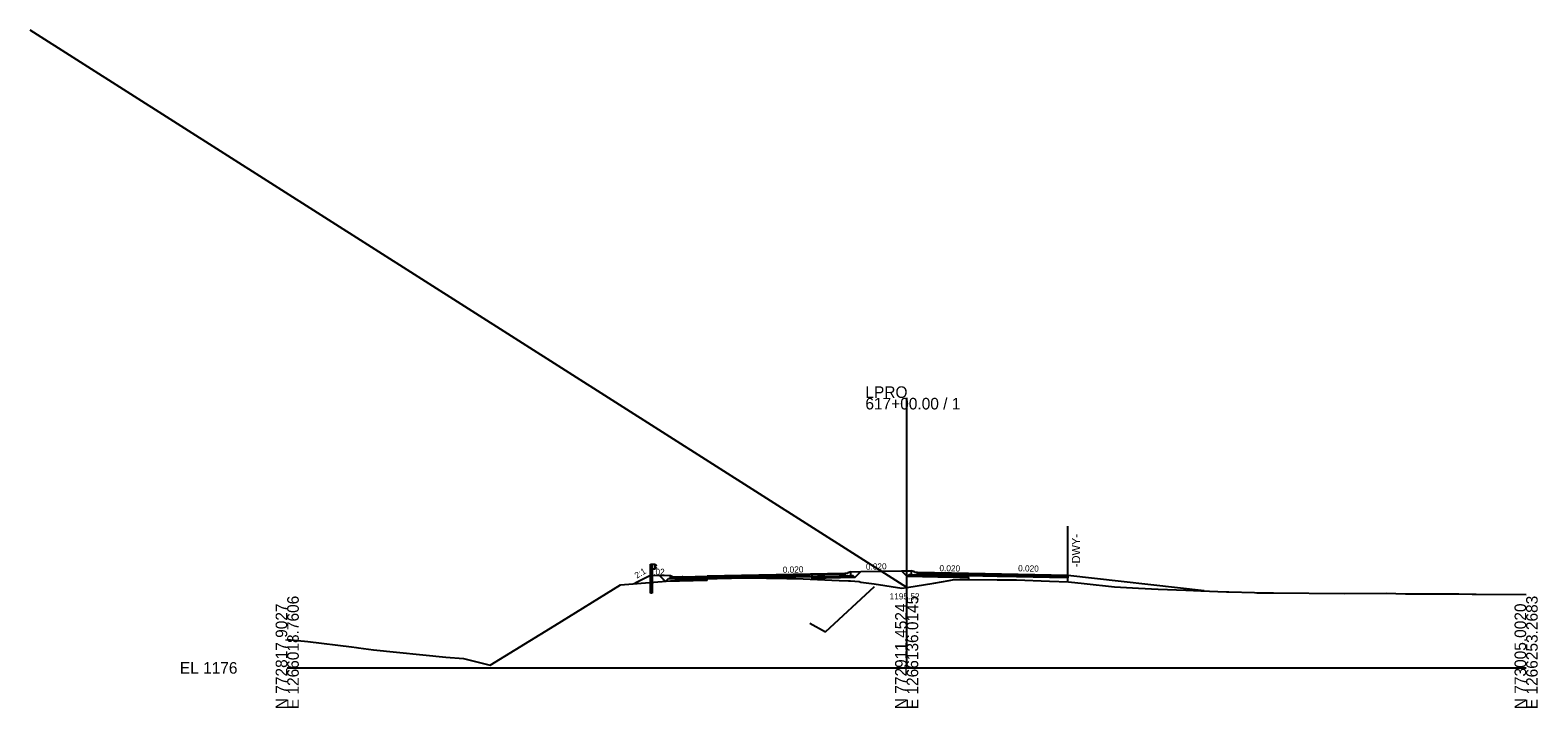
# Model space of a CAD drawing. Extents: x -3833 to 1267678, y -522 to 773248.
# Drawn here: x 1937.8 to 2302.8, y 7990.3 to 8154.6 of the extents above; entities that cross this region are included whole.
import ezdxf

# ---------------------------------------------------------------- set-up
doc = ezdxf.new("R2010")
doc.units = 0
for name, color, linetype in [('Exist Cross Section Cell', 7, 'Continuous'), ('Exist XS Center Line Elevation Label', 7, 'Continuous'), ('Exist XS Ground Line', 7, 'Continuous'), ('Prop CMT DNC', 7, 'Continuous'), ('Prop CMT Guardrail Graphics', 7, 'Continuous'), ('Prop CMT Pvmt Course 1', 7, 'Continuous'), ('Prop CMT Pvmt Course 2', 7, 'Continuous'), ('Prop CMT Pvmt Course 3', 7, 'Continuous'), ('Prop CMT Pvmt Course 4', 7, 'Continuous'), ('Prop CMT Shld Paved Course 1', 7, 'Continuous'), ('Prop CMT Shld Paved Course 2', 7, 'Continuous'), ('Prop CMT Shld Paved Course 4', 7, 'Continuous'), ('Prop CMT Slope Grass', 7, 'Continuous'), ('Prop CMT Subgrade Earthwork', 7, 'Continuous'), ('Prop Conc Curb and Gutter', 7, 'Continuous'), ('Prop Corridor Mesh Bottom', 7, 'Continuous'), ('Prop XS Ditch Slope Text', 7, 'Continuous'), ('Prop XS Finish Grade', 7, 'Continuous'), ('Prop XS SE Text', 7, 'Continuous'), ('Prop XS Shear Point Element', 7, 'Continuous'), ('Scratch_Level_1', 7, 'Continuous'), ('Scratch_Level_5', 7, 'Continuous'), ('Typical Curb CELL', 7, 'Continuous')]:
    doc.layers.add(name, color=color, linetype=linetype)

msp = doc.modelspace()

# ---------------------------------------------------------------- linework, layer by layer
at = {"layer": 'Exist Cross Section Cell'}
for p, q in [((2150, 8000), (2150, 8065.44)), ((2000, 8000), (2150, 8000)), ((2150, 8000), (2300, 8000))]:
    msp.add_line(p, q, dxfattribs=at)
at = {"layer": 'Exist XS Ground Line'}
for p, q in [((2080.74, 8020.13), (2091.73, 8021.01)), ((2091.73, 8021.01), (2098.17, 8021.52)), ((2098.17, 8021.52), (2099.98, 8021.58)), ((2099.98, 8021.58), (2100.74, 8021.61)), ((2100.74, 8021.61), (2107.62, 8021.74)), ((2107.62, 8021.74), (2111.06, 8021.81)), ((2111.06, 8021.81), (2120.95, 8021.69)), ((2120.95, 8021.69), (2123.13, 8021.66)), ((2123.13, 8021.66), (2133.68, 8021.19)), ((2133.68, 8021.19), (2135.92, 8021.1)), ((2135.92, 8021.1), (2136.36, 8021.08)), ((2136.36, 8021.08), (2138.53, 8020.93)), ((2156.61, 8020.55), (2160.31, 8021.18)), ((2160.31, 8021.18), (2161.06, 8021.37)), ((2161.06, 8021.37), (2162.88, 8021.42)), ((2162.88, 8021.42), (2164.85, 8021.41)), ((2164.85, 8021.41), (2171.94, 8021.36)), ((2171.94, 8021.36), (2176.63, 8021.31)), ((2176.63, 8021.31), (2184.62, 8021.04)), ((2184.62, 8021.04), (2189.19, 8020.87)), ((2064.77, 8010.26), (2080.74, 8020.13)), ((2138.53, 8020.93), (2138.9, 8020.8)), ((2138.9, 8020.8), (2142.1, 8020.34)), ((2142.1, 8020.34), (2148.85, 8019.34)), ((2148.85, 8019.34), (2150, 8019.52)), ((2150, 8019.52), (2156.61, 8020.55)), ((2189.19, 8020.87), (2193.01, 8020.48)), ((2193.01, 8020.48), (2200.36, 8019.65)), ((2200.36, 8019.65), (2206.16, 8019.31)), ((2206.16, 8019.31), (2210.88, 8019.1)), ((2210.88, 8019.1), (2217.56, 8018.82)), ((2217.56, 8018.82), (2221.21, 8018.67)), ((2221.21, 8018.67), (2227.43, 8018.45)), ((2227.43, 8018.45), (2228.03, 8018.44)), ((2228.03, 8018.44), (2234.21, 8018.24)), ((2234.21, 8018.24), (2234.82, 8018.22)), ((2234.82, 8018.22), (2238.82, 8018.2)), ((2238.82, 8018.2), (2256.01, 8018.01)), ((2256.01, 8018.01), (2266.12, 8018.1)), ((2266.12, 8018.1), (2270.8, 8017.94)), ((2270.8, 8017.94), (2275.7, 8017.91)), ((2275.7, 8017.91), (2278.74, 8017.92)), ((2278.74, 8017.92), (2281.37, 8017.92)), ((2281.37, 8017.92), (2281.71, 8017.92)), ((2281.71, 8017.92), (2282.09, 8017.91)), ((2282.09, 8017.91), (2282.52, 8017.91)), ((2282.52, 8017.91), (2283.67, 8017.91)), ((2283.67, 8017.91), (2286.92, 8017.9)), ((2286.92, 8017.9), (2287.87, 8017.89)), ((2287.87, 8017.89), (2300, 8017.77)), ((2049.14, 8000.67), (2064.77, 8010.26)), ((2000, 8006.9), (2005.03, 8006.39)), ((2005.03, 8006.39), (2015.59, 8005.1)), ((2015.59, 8005.1), (2016.78, 8004.95)), ((2016.78, 8004.95), (2017.27, 8004.89)), ((2017.27, 8004.89), (2020.87, 8004.35)), ((2020.87, 8004.35), (2038.43, 8002.57)), ((2038.43, 8002.57), (2042.68, 8002.29)), ((2042.68, 8002.29), (2049.14, 8000.67))]:
    msp.add_line(p, q, dxfattribs=at)
at = {"layer": 'Prop CMT Guardrail Graphics'}
for p, q in [((2087.93, 8022.63), (2087.93, 8025.13)), ((2087.93, 8025.13), (2088.41, 8025.13)), ((2088.41, 8023.94), (2088.41, 8025.13)), ((2088.41, 8025.13), (2089.08, 8025.13)), ((2088.41, 8025.13), (2088.41, 8022.62)), ((2089.08, 8025.13), (2089.08, 8023.94)), ((2089.08, 8025.05), (2089.18, 8025.03)), ((2089.08, 8024.02), (2089.08, 8025.05)), ((2089.08, 8025.05), (2089.08, 8025.05)), ((2089.08, 8025.05), (2089.08, 8025.05)), ((2089.32, 8024.78), (2089.09, 8024.58)), ((2089.18, 8025.03), (2089.18, 8025.03)), ((2089.18, 8025.03), (2089.32, 8024.93)), ((2089.32, 8024.93), (2089.32, 8024.93)), ((2089.32, 8024.93), (2089.32, 8024.78)), ((2089.32, 8024.78), (2089.32, 8024.78)), ((2087.93, 8018.12), (2087.93, 8022.63)), ((2089.08, 8023.94), (2088.41, 8023.94)), ((2088.41, 8022.62), (2088.41, 8018.12)), ((2089.18, 8024.05), (2089.08, 8024.02)), ((2089.09, 8024.58), (2089.09, 8024.58)), ((2089.09, 8024.58), (2089.09, 8024.49)), ((2089.09, 8024.49), (2089.09, 8024.49)), ((2089.09, 8024.49), (2089.32, 8024.29)), ((2089.32, 8024.15), (2089.18, 8024.05)), ((2089.18, 8024.01), (2089.18, 8024.01)), ((2089.32, 8024.29), (2089.32, 8024.15)), ((2089.32, 8024.25), (2089.32, 8024.25)), ((2089.32, 8024.11), (2089.32, 8024.11)), ((2088.41, 8018.12), (2087.93, 8018.12))]:
    msp.add_line(p, q, dxfattribs=at)
at = {"layer": 'Prop CMT Pvmt Course 1'}
for p, q in [((2135, 8022.88), (2101.67, 8022.21)), ((2101.67, 8022.21), (2101.67, 8022.21)), ((2101.67, 8021.96), (2101.67, 8021.96)), ((2135, 8022.63), (2135, 8022.88)), ((2135, 8022.63), (2135, 8022.63)), ((2189, 8022.4), (2165, 8022.88)), ((2165, 8022.88), (2165, 8022.63)), ((2165, 8022.63), (2165, 8022.63)), ((2165, 8022.63), (2189, 8022.15)), ((2189, 8022.15), (2189, 8022.4)), ((2189, 8022.4), (2189, 8022.4)), ((2189, 8022.15), (2189, 8022.15)), ((2189, 8022.15), (2189, 8022.15))]:
    msp.add_line(p, q, dxfattribs=at)
at = {"layer": 'Prop CMT Pvmt Course 2'}
for p, q in [((2135, 8022.63), (2135, 8022.63)), ((2135, 8022.63), (2135, 8022.3)), ((2135, 8022.3), (2135, 8022.3)), ((2135, 8022.3), (2135, 8022.29)), ((2135, 8022.29), (2135, 8022.29)), ((2165, 8022.63), (2152.62, 8022.87)), ((2152.62, 8022.54), (2165, 8022.29)), ((2165, 8022.63), (2165, 8022.63)), ((2165, 8022.29), (2165, 8022.29)), ((2165, 8022.29), (2165, 8022.29)), ((2165, 8022.29), (2165, 8022.29))]:
    msp.add_line(p, q, dxfattribs=at)
at = {"layer": 'Prop CMT Pvmt Course 3'}
for p, q in [((2137.01, 8022.33), (2136.51, 8022.32)), ((2137.46, 8021.88), (2137.01, 8022.33)), ((2150.32, 8022.29), (2150.61, 8022.58))]:
    msp.add_line(p, q, dxfattribs=at)
at = {"layer": 'Prop CMT Pvmt Course 4'}
for p, q in [((2127.03, 8022.72), (2127.03, 8021.49)), ((2135, 8022.29), (2135, 8022.3)), ((2135, 8022.29), (2135, 8022.29)), ((2150.61, 8022.58), (2150.16, 8022.13)), ((2151.11, 8022.57), (2150.61, 8022.58)), ((2165, 8022.29), (2165, 8022.29)), ((2165, 8022.29), (2165, 8022.29)), ((2165, 8021.46), (2165, 8021.46)), ((2165, 8021.46), (2165, 8021.46)), ((2165, 8021.46), (2165, 8021.46))]:
    msp.add_line(p, q, dxfattribs=at)
at = {"layer": 'Prop CMT Shld Paved Course 1'}
for p, q in [((2089.09, 8022.56), (2089.09, 8022.56)), ((2089.09, 8022.56), (2089.09, 8022.56)), ((2089.09, 8022.56), (2089.09, 8022.56)), ((2089.09, 8022.56), (2089.09, 8022.56)), ((2089.35, 8022.82), (2089.35, 8022.82)), ((2089.35, 8022.82), (2089.35, 8022.82)), ((2095.81, 8022.09), (2101.67, 8022.21)), ((2101.67, 8021.96), (2097.41, 8021.87)), ((2101.67, 8022.21), (2101.67, 8021.63)), ((2135, 8022.88), (2135, 8022.88)), ((2135, 8022.88), (2135, 8022.63)), ((2135, 8022.63), (2135, 8022.63)), ((2135, 8022.63), (2135, 8022.63)), ((2165, 8022.88), (2152.62, 8023.12)), ((2165, 8021.83), (2165, 8022.88)), ((2165, 8022.88), (2165, 8022.88)), ((2165, 8022.63), (2165, 8022.63)), ((2165, 8022.63), (2165, 8022.63))]:
    msp.add_line(p, q, dxfattribs=at)
at = {"layer": 'Prop CMT Shld Paved Course 2'}
for p, q in [((2088.75, 8022.22), (2088.75, 8022.22)), ((2088.75, 8022.22), (2088.75, 8022.22)), ((2088.75, 8022.22), (2088.75, 8022.22)), ((2088.75, 8022.22), (2088.75, 8022.22)), ((2089.09, 8022.56), (2089.09, 8022.56)), ((2089.09, 8022.56), (2089.09, 8022.56)), ((2095.81, 8021.84), (2101.67, 8021.96)), ((2104.15, 8021.68), (2095.81, 8021.51)), ((2107.62, 8022.08), (2101.67, 8021.96)), ((2101.67, 8021.63), (2107.62, 8021.74)), ((2101.67, 8021.63), (2101.67, 8021.63)), ((2111.06, 8022.15), (2107.62, 8022.08)), ((2107.62, 8022.08), (2107.62, 8022.08)), ((2107.62, 8021.74), (2110.48, 8021.8)), ((2107.62, 8021.74), (2107.62, 8021.74)), ((2110.48, 8021.8), (2111.06, 8021.81)), ((2120.95, 8022.34), (2111.06, 8022.15)), ((2111.06, 8022.15), (2111.06, 8022.15)), ((2111.06, 8021.81), (2111.09, 8021.81)), ((2111.09, 8021.81), (2120.95, 8022.01)), ((2111.09, 8021.81), (2111.09, 8021.81)), ((2111.09, 8021.81), (2111.09, 8021.81)), ((2123.13, 8022.39), (2120.95, 8022.34)), ((2120.95, 8022.34), (2120.95, 8022.34)), ((2120.95, 8022.01), (2123.13, 8022.05)), ((2120.95, 8022.01), (2120.95, 8022.01)), ((2133.68, 8022.6), (2123.13, 8022.39)), ((2123.13, 8022.39), (2123.13, 8022.39)), ((2123.13, 8022.05), (2133.68, 8022.27)), ((2123.13, 8022.05), (2123.13, 8022.05)), ((2135, 8022.63), (2133.68, 8022.6)), ((2133.68, 8022.6), (2133.68, 8022.6)), ((2133.68, 8022.27), (2135, 8022.29)), ((2133.68, 8022.27), (2133.68, 8022.27)), ((2135, 8022.29), (2135, 8022.63)), ((2135, 8022.29), (2135, 8022.29)), ((2165, 8022.63), (2171.94, 8022.49)), ((2171.94, 8022.15), (2165, 8022.29)), ((2165, 8022.29), (2165, 8022.29)), ((2171.94, 8022.49), (2171.94, 8022.49)), ((2171.94, 8022.49), (2176.63, 8022.39)), ((2176.63, 8022.06), (2171.94, 8022.15)), ((2171.94, 8022.15), (2171.94, 8022.15)), ((2176.63, 8022.39), (2176.63, 8022.39)), ((2176.63, 8022.39), (2184.62, 8022.23)), ((2184.62, 8021.9), (2176.63, 8022.06)), ((2176.63, 8022.06), (2176.63, 8022.06)), ((2184.62, 8022.23), (2184.62, 8022.23)), ((2184.62, 8022.23), (2189, 8022.15)), ((2189, 8021.81), (2184.62, 8021.9)), ((2184.62, 8021.9), (2184.62, 8021.9)), ((2189, 8022.15), (2189, 8021.81)), ((2189, 8022.15), (2189, 8022.15)), ((2189, 8021.81), (2189, 8021.81)), ((2189, 8021.81), (2189, 8021.81))]:
    msp.add_line(p, q, dxfattribs=at)
at = {"layer": 'Prop CMT Shld Paved Course 4'}
for p, q in [((2091.59, 8020.97), (2092.29, 8021.67)), ((2092.29, 8021.67), (2092.79, 8021.68)), ((2095.81, 8021.51), (2095.81, 8021.68)), ((2097.07, 8021.53), (2097.57, 8021.54)), ((2097.57, 8021.54), (2101.67, 8021.63))]:
    msp.add_line(p, q, dxfattribs=at)
at = {"layer": 'Prop CMT Slope Grass'}
for p, q in [((2092.79, 8022.35), (2090.15, 8022.41)), ((2136.51, 8023.31), (2138.93, 8023.35)), ((2148.78, 8023.51), (2150.93, 8023.55))]:
    msp.add_line(p, q, dxfattribs=at)
at = {"layer": 'Prop CMT Subgrade Earthwork'}
for p, q in [((2091.59, 8020.97), (2090.15, 8022.41)), ((2101.67, 8021.17), (2091.59, 8020.97)), ((2101.67, 8021.17), (2101.67, 8021.63)), ((2137.46, 8021.88), (2127.03, 8021.67)), ((2127.03, 8021.67), (2127.03, 8021.49)), ((2137.46, 8021.88), (2138.93, 8023.35)), ((2150.16, 8022.13), (2148.78, 8023.51)), ((2165, 8021.83), (2150.16, 8022.13)), ((2165, 8021.83), (2165, 8021.41)), ((2189, 8020.88), (2189, 8022.4)), ((2222, 8018.64), (2189, 8022.4))]:
    msp.add_line(p, q, dxfattribs=at)
at = {"layer": 'Prop Conc Curb and Gutter'}
for p, q in [((2135.75, 8022.89), (2135, 8022.88)), ((2135, 8022.88), (2135, 8022.88)), ((2135, 8022.88), (2135, 8022.29)), ((2135, 8022.29), (2136.51, 8022.32)), ((2135, 8022.29), (2135, 8022.29)), ((2135, 8022.29), (2135, 8022.29)), ((2136.51, 8023.31), (2135.75, 8023.06)), ((2135.75, 8023.06), (2135.75, 8023.06)), ((2135.75, 8023.06), (2135.75, 8022.89)), ((2135.75, 8022.89), (2135.75, 8022.89)), ((2136.51, 8022.32), (2136.51, 8023.31)), ((2136.51, 8022.32), (2136.51, 8022.32)), ((2151.87, 8023.3), (2151.11, 8023.55)), ((2151.11, 8023.55), (2151.11, 8022.57)), ((2151.11, 8022.57), (2151.11, 8022.57)), ((2151.11, 8022.57), (2152.62, 8022.54)), ((2151.87, 8023.14), (2151.87, 8023.3)), ((2151.87, 8023.3), (2151.87, 8023.3)), ((2152.62, 8023.12), (2151.87, 8023.14)), ((2151.87, 8023.14), (2151.87, 8023.14)), ((2152.62, 8022.54), (2152.62, 8023.12)), ((2152.62, 8023.12), (2152.62, 8023.12)), ((2152.62, 8022.54), (2152.62, 8022.54)), ((2152.62, 8022.54), (2152.62, 8022.54))]:
    msp.add_line(p, q, dxfattribs=at)
at = {"layer": 'Prop Corridor Mesh Bottom'}
for p, q in [((2101.67, 8022.21), (2101.67, 8021.96)), ((2135, 8022.88), (2135, 8022.63)), ((2189, 8022.4), (2189, 8022.15))]:
    msp.add_line(p, q, dxfattribs=at)
at = {"layer": 'Prop XS Finish Grade'}
for p, q in [((2084.76, 8020.83), (2088, 8022.45)), ((2088, 8022.45), (2090.15, 8022.41)), ((2138.93, 8023.35), (2148.78, 8023.51)), ((2150.93, 8023.55), (2151.11, 8023.55)), ((2083.87, 8020.38), (2084.76, 8020.83))]:
    msp.add_line(p, q, dxfattribs=at)
at = {"layer": 'Prop XS Shear Point Element'}
msp.add_line((2189, 8020.88), (2189, 8034.37), dxfattribs=at)
at = {"layer": 'Scratch_Level_1'}
msp.add_line((2150, 8019.52), (1937.75, 8154.58), dxfattribs=at)
at = {"layer": 'Scratch_Level_5'}
for p, q in [((2130.35, 8008.72), (2142.21, 8019.74)), ((2126.57, 8010.82), (2130.35, 8008.72))]:
    msp.add_line(p, q, dxfattribs=at)
at = {"layer": 'Typical Curb CELL'}
for p, q in [((2092.79, 8021.68), (2092.79, 8022.35)), ((2093.48, 8022.01), (2092.79, 8022.35)), ((2092.79, 8021.68), (2095.81, 8021.68)), ((2092.83, 8021.97), (2092.98, 8022.02)), ((2092.97, 8021.93), (2092.83, 8021.97)), ((2092.98, 8022.02), (2092.97, 8021.93)), ((2093.5, 8021.89), (2093.39, 8021.82)), ((2093.39, 8021.82), (2093.56, 8021.78)), ((2095.8, 8022.09), (2093.48, 8022.01)), ((2093.56, 8021.78), (2093.5, 8021.89)), ((2094.24, 8021.95), (2094.21, 8021.83)), ((2094.21, 8021.83), (2094.32, 8021.83)), ((2094.32, 8021.83), (2094.24, 8021.95)), ((2094.75, 8021.89), (2094.64, 8021.82)), ((2094.64, 8021.82), (2094.81, 8021.78)), ((2094.81, 8021.78), (2094.75, 8021.89)), ((2095.49, 8021.95), (2095.45, 8021.83)), ((2095.45, 8021.83), (2095.57, 8021.83)), ((2095.57, 8021.83), (2095.49, 8021.95)), ((2095.81, 8022.09), (2095.81, 8022.09)), ((2095.81, 8021.68), (2095.81, 8022.08))]:
    msp.add_line(p, q, dxfattribs=at)
for centre in [(2092.86, 8022.06), (2092.95, 8021.79), (2093.07, 8021.84), (2093.33, 8021.87), (2093.35, 8021.82), (2093.52, 8021.73), (2093.55, 8021.83), (2093.75, 8021.79), (2093.79, 8021.91), (2093.92, 8021.88), (2093.95, 8021.75), (2094.01, 8021.79), (2094.2, 8021.79), (2094.32, 8021.84), (2094.42, 8021.83), (2094.51, 8021.78), (2094.57, 8021.92), (2094.58, 8021.87), (2094.6, 8021.82), (2094.8, 8021.83), (2095, 8021.79), (2095.04, 8021.91), (2095.09, 8021.88), (2095.17, 8021.88), (2095.2, 8021.75), (2095.26, 8021.79), (2095.32, 8021.96), (2095.68, 8022.04), (2095.72, 8021.91)]:
    msp.add_circle(centre, 0.00802, dxfattribs=at)
msp.add_arc((2095.8, 8022.08), 0.0104, 0, 92.048, dxfattribs=at)

# ---------------------------------------------------------------- texts
at = {"layer": 'Exist Cross Section Cell'}
for s, p in [('617+00.00 / 1', (2140, 8062.64)), ('LPRO', (2140, 8065.44)), ('EL 1176', (1974, 7998.6))]:
    msp.add_text(s, height=2.8, dxfattribs=at).set_placement(p)
for s, p in [('N 772817.9027', (2000, 7990)), ('E 1266018.7606', (2002.8, 7990)), ('N 772911.4524', (2150, 7990)), ('E 1266136.0145', (2152.8, 7990)), ('N 773005.0020', (2300, 7990)), ('E 1266253.2683', (2302.8, 7990))]:
    msp.add_text(s, height=2.8, rotation=90, dxfattribs=at).set_placement(p)
at = {"layer": 'Exist XS Center Line Elevation Label'}
msp.add_text('1195.52', height=1.5, dxfattribs=at).set_placement((2145.87, 8016.59))
at = {"layer": 'Prop CMT DNC'}
for p in [(2101.67, 8022.21), (2101.67, 8022.21), (2135, 8022.88), (2135, 8022.88), (2135.75, 8022.89), (2151.87, 8023.14), (2165, 8022.88), (2165, 8022.88), (2189, 8022.4), (2189, 8022.4), (2083.15, 8020.33)]:
    msp.add_text('X', height=0.00025, dxfattribs=at).set_placement(p)
at = {"layer": 'Prop XS Ditch Slope Text'}
msp.add_text('2:1', height=1.5, rotation=30.3353, dxfattribs=at).set_placement((2084.65, 8021.61))
at = {"layer": 'Prop XS SE Text'}
for s, rotation, p in [('0.020', 1.397, (2120, 8023.02)), ('0.020', 1.299, (2140.14, 8023.77)), ('0.020', 358.8542, (2157.92, 8023.44)), ('0.020', 358.8542, (2176.97, 8023.4)), ('.02', 359.1607, (2088.61, 8022.55))]:
    msp.add_text(s, height=1.5, rotation=rotation, dxfattribs=at).set_placement(p)
at = {"layer": 'Prop XS Shear Point Element'}
msp.add_text('-DWY-', height=2, rotation=90, dxfattribs=at).set_placement((2192.01, 8024.43))

doc.saveas('drawing.dxf')
